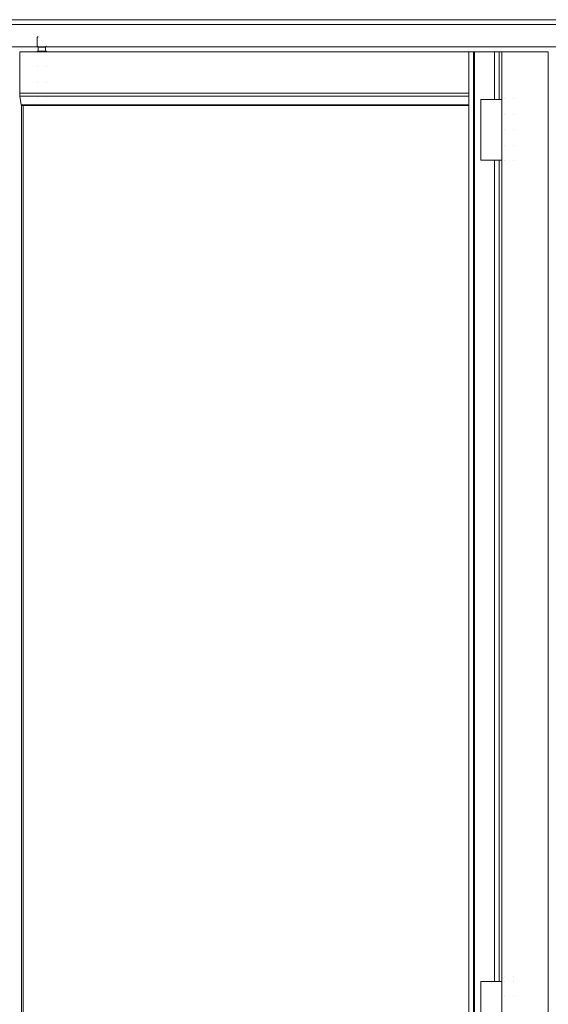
# Model space of a CAD drawing. Header units: inches. Extents: x 424 to 2043, y -237 to 445.
# Tile 927 of 965: x 993.853 to 994.705, y 223.363 to 224.95. Entities that reach past the tile are written whole.
import ezdxf

# ---------------------------------------------------------------- set-up
doc = ezdxf.new("R2010")
doc.units = ezdxf.units.IN
doc.header["$MEASUREMENT"] = 0
doc.layers.add('A-DOOR', color=31, linetype='Continuous', lineweight=9)

# ---------------------------------------------------------------- blocks, each defined once
blk = doc.blocks.new('5-panel_Bi-fold_external_door_10806 - Type 1-V65-Section 2')
at = {"layer": 'A-DOOR'}
for p, q in [((41.5325, 8.4), (38.7507, 8.4)), ((41.5325, 8.392), (38.7507, 8.392)), ((39.814, 8.373), (39.812, 8.371)), ((39.812, 8.371), (39.812, 8.3572)), ((38.7319, 8.356), (41.5137, 8.356)), ((39.812, 8.3572), (39.8137, 8.3555)), ((39.8137, 8.3555), (39.8137, 8.349)), ((39.8251, 8.3555), (39.8148, 8.3555)), ((39.8257, 8.3555), (39.8274, 8.3571)), ((39.8257, 8.349), (39.8257, 8.3555)), ((39.7841, 8.2816), (39.7841, 8.348)), ((40.5077, 8.348), (39.7841, 8.348)), ((39.8148, 8.349), (39.8143, 8.349)), ((39.8247, 8.349), (39.8148, 8.349)), ((40.5077, 8.348), (40.5156, 8.348)), ((40.5077, 8.348), (40.5077, 5.6)), ((40.5156, 8.348), (40.5169, 8.348)), ((40.5156, 8.348), (40.5156, 5.6)), ((40.5169, 8.348), (40.549, 8.348)), ((40.5169, 8.348), (40.5169, 5.6)), ((40.549, 8.348), (40.5569, 8.348)), ((40.549, 8.2715), (40.549, 8.348)), ((40.5569, 8.348), (40.5611, 8.348)), ((40.5569, 8.348), (40.5569, 8.2715)), ((40.5611, 8.348), (40.6359, 8.348)), ((40.5611, 8.348), (40.5611, 5.6)), ((40.6359, 8.348), (40.6359, 5.6003)), ((39.8127, 8.324), (39.8127, 8.324)), ((39.8267, 8.324), (39.8267, 8.324)), ((39.8127, 8.299), (39.8127, 8.299)), ((39.8267, 8.299), (39.8267, 8.299)), ((39.7841, 8.2766), (39.7841, 8.2816)), ((40.5077, 8.2816), (39.7841, 8.2816)), ((39.7866, 8.2627), (39.7841, 8.2766)), ((40.5077, 8.2766), (39.7841, 8.2766)), ((39.8127, 8.274), (39.8127, 8.274)), ((39.8267, 8.274), (39.8267, 8.274)), ((40.5271, 8.2715), (40.5271, 8.1735)), ((40.5272, 8.2715), (40.5284, 8.2715)), ((40.5284, 8.2715), (40.5438, 8.2715)), ((40.5438, 8.2715), (40.5454, 8.2715)), ((40.5454, 8.2715), (40.5471, 8.2715)), ((40.5471, 8.2715), (40.549, 8.2715)), ((40.549, 8.2715), (40.5569, 8.2715)), ((40.5569, 8.2715), (40.5611, 8.2715)), ((40.5655, 8.2725), (40.5655, 8.2725)), ((40.5795, 8.2725), (40.5795, 8.2725)), ((39.7875, 8.2614), (39.7866, 8.2627)), ((40.5077, 8.2627), (39.7866, 8.2627)), ((39.7869, 5.7018), (39.7869, 8.2627)), ((40.5077, 8.2614), (39.7875, 8.2614)), ((39.7897, 5.7031), (39.7897, 8.2614)), ((40.5655, 8.2475), (40.5655, 8.2475)), ((40.5655, 8.2475), (40.5655, 8.2475)), ((40.5795, 8.2475), (40.5795, 8.2475)), ((40.5795, 8.2475), (40.5795, 8.2475)), ((40.5795, 8.2475), (40.5795, 8.2475)), ((40.5655, 8.2225), (40.5655, 8.2225)), ((40.5655, 8.2225), (40.5655, 8.2225)), ((40.5795, 8.2225), (40.5795, 8.2225)), ((40.5795, 8.2225), (40.5795, 8.2225)), ((40.5795, 8.2225), (40.5795, 8.2225)), ((40.5655, 8.1975), (40.5655, 8.1975)), ((40.5655, 8.1975), (40.5655, 8.1975)), ((40.5795, 8.1975), (40.5795, 8.1975)), ((40.5795, 8.1975), (40.5795, 8.1975)), ((40.5795, 8.1975), (40.5795, 8.1975)), ((40.5284, 8.1735), (40.5272, 8.1735)), ((40.5438, 8.1735), (40.5284, 8.1735)), ((40.5454, 8.1735), (40.5438, 8.1735)), ((40.5471, 8.1735), (40.5454, 8.1735)), ((40.549, 8.1735), (40.5471, 8.1735)), ((40.5569, 8.1735), (40.549, 8.1735)), ((40.549, 6.849), (40.549, 8.1735)), ((40.5611, 8.1735), (40.5569, 8.1735)), ((40.5569, 8.1735), (40.5569, 6.849)), ((40.5655, 8.1725), (40.5655, 8.1725)), ((40.5795, 8.1725), (40.5795, 8.1725)), ((40.5795, 8.1725), (40.5795, 8.1725)), ((40.5655, 6.858), (40.5655, 6.858)), ((40.5795, 6.858), (40.5795, 6.858)), ((40.5271, 6.849), (40.5271, 6.751)), ((40.5272, 6.849), (40.5284, 6.849)), ((40.5284, 6.849), (40.5438, 6.849)), ((40.5438, 6.849), (40.5454, 6.849)), ((40.5454, 6.849), (40.5471, 6.849)), ((40.5471, 6.849), (40.549, 6.849)), ((40.549, 6.849), (40.5569, 6.849)), ((40.5569, 6.849), (40.5611, 6.849)), ((40.5655, 6.85), (40.5655, 6.85)), ((40.5655, 6.85), (40.5655, 6.85)), ((40.5795, 6.85), (40.5795, 6.85)), ((40.5795, 6.85), (40.5795, 6.85)), ((40.5795, 6.85), (40.5795, 6.85)), ((40.5655, 6.825), (40.5655, 6.825)), ((40.5655, 6.825), (40.5655, 6.825)), ((40.5795, 6.825), (40.5795, 6.825)), ((40.5795, 6.825), (40.5795, 6.825)), ((40.5795, 6.825), (40.5795, 6.825))]:
    blk.add_line(p, q, dxfattribs=at)
at = {"layer": 'A-DOOR', "flags": 128}
for points in [[(39.8117, 8.348), (39.8117, 8.348), (39.8117, 8.3481), (39.8117, 8.3481), (39.8117, 8.3482), (39.8117, 8.3482), (39.8117, 8.3482), (39.8118, 8.3483), (39.8118, 8.3483), (39.8118, 8.3484), (39.8118, 8.3484), (39.8118, 8.3484), (39.8118, 8.3485), (39.8118, 8.3485), (39.8119, 8.3485), (39.8119, 8.3486), (39.8119, 8.3486), (39.8119, 8.3486), (39.812, 8.3487), (39.812, 8.3487), (39.812, 8.3487), (39.812, 8.3487), (39.8121, 8.3488), (39.8121, 8.3488), (39.8121, 8.3488), (39.8122, 8.3488), (39.8122, 8.3489), (39.8122, 8.3489), (39.8123, 8.3489), (39.8123, 8.3489), (39.8124, 8.3489), (39.8124, 8.3489), (39.8124, 8.349), (39.8125, 8.349), (39.8125, 8.349), (39.8125, 8.349), (39.8126, 8.349), (39.8126, 8.349), (39.8127, 8.349), (39.8127, 8.349), (39.8127, 8.349)], [(39.8139, 8.349), (39.8138, 8.349), (39.8136, 8.349), (39.8135, 8.349), (39.8134, 8.349), (39.8133, 8.349), (39.8132, 8.349), (39.8131, 8.349), (39.813, 8.349), (39.8129, 8.349), (39.8129, 8.349), (39.8128, 8.349), (39.8128, 8.349), (39.8127, 8.349), (39.8127, 8.349), (39.8127, 8.349)], [(39.8127, 8.349), (39.8127, 8.349), (39.8127, 8.349), (39.8128, 8.349), (39.8128, 8.349), (39.8129, 8.349), (39.8129, 8.349), (39.813, 8.349), (39.8131, 8.349), (39.8132, 8.349), (39.8133, 8.349), (39.8134, 8.349), (39.8135, 8.349), (39.8136, 8.349), (39.8138, 8.349), (39.8139, 8.349), (39.8141, 8.349), (39.8143, 8.349), (39.8145, 8.349), (39.8146, 8.349)], [(39.8267, 8.349), (39.8267, 8.349), (39.8267, 8.349), (39.8267, 8.349), (39.8266, 8.349), (39.8266, 8.349), (39.8265, 8.349), (39.8264, 8.349), (39.8264, 8.349), (39.8263, 8.349), (39.8262, 8.349), (39.8261, 8.349), (39.8259, 8.349), (39.8258, 8.349), (39.8256, 8.349), (39.8255, 8.349), (39.8253, 8.349), (39.8252, 8.349), (39.825, 8.349), (39.8248, 8.349), (39.8246, 8.349), (39.8244, 8.349), (39.8242, 8.349), (39.824, 8.349), (39.8237, 8.349), (39.8235, 8.349), (39.8233, 8.349), (39.823, 8.349), (39.8228, 8.349), (39.8225, 8.349), (39.8223, 8.349), (39.822, 8.349), (39.8217, 8.349), (39.8215, 8.349), (39.8212, 8.349), (39.8209, 8.349), (39.8206, 8.349), (39.8204, 8.349), (39.8201, 8.349), (39.8198, 8.349), (39.8195, 8.349), (39.8192, 8.349), (39.819, 8.349), (39.8187, 8.349), (39.8184, 8.349), (39.8181, 8.349), (39.8179, 8.349), (39.8176, 8.349), (39.8173, 8.349), (39.8171, 8.349), (39.8168, 8.349), (39.8166, 8.349), (39.8163, 8.349), (39.8161, 8.349), (39.8158, 8.349), (39.8156, 8.349), (39.8154, 8.349), (39.8152, 8.349), (39.8149, 8.349), (39.8147, 8.349), (39.8146, 8.349), (39.8144, 8.349), (39.8142, 8.349), (39.814, 8.349), (39.8139, 8.349)], [(39.8249, 8.349), (39.8251, 8.349), (39.8252, 8.349), (39.8254, 8.349), (39.8255, 8.349)], [(39.8255, 8.349), (39.8256, 8.349), (39.8258, 8.349), (39.8259, 8.349), (39.826, 8.349), (39.8262, 8.349), (39.8263, 8.349), (39.8264, 8.349), (39.8264, 8.349), (39.8265, 8.349), (39.8266, 8.349), (39.8266, 8.349), (39.8267, 8.349), (39.8267, 8.349), (39.8267, 8.349), (39.8267, 8.349)], [(39.8267, 8.349), (39.8268, 8.349), (39.8268, 8.349), (39.8268, 8.349), (39.8269, 8.349), (39.8269, 8.349), (39.827, 8.349), (39.827, 8.349), (39.827, 8.3489), (39.8271, 8.3489), (39.8271, 8.3489), (39.8271, 8.3489), (39.8272, 8.3489), (39.8272, 8.3489), (39.8272, 8.3488), (39.8273, 8.3488), (39.8273, 8.3488), (39.8273, 8.3488), (39.8274, 8.3488), (39.8274, 8.3487), (39.8274, 8.3487), (39.8275, 8.3487), (39.8275, 8.3486), (39.8275, 8.3486), (39.8275, 8.3486), (39.8276, 8.3485), (39.8276, 8.3485), (39.8276, 8.3485), (39.8276, 8.3484), (39.8276, 8.3484), (39.8276, 8.3484), (39.8277, 8.3483), (39.8277, 8.3483), (39.8277, 8.3482), (39.8277, 8.3482), (39.8277, 8.3482), (39.8277, 8.3481), (39.8277, 8.3481), (39.8277, 8.3481)], [(40.5654, 8.2725), (40.5655, 8.2725), (40.5655, 8.2725)], [(40.5655, 8.2725), (40.5655, 8.2725), (40.5655, 8.2725)], [(40.5795, 8.2725), (40.5795, 8.2725), (40.5795, 8.2725)], [(40.5654, 8.2475), (40.5655, 8.2475), (40.5655, 8.2475)], [(40.5655, 8.2475), (40.5655, 8.2475), (40.5655, 8.2475)], [(40.5655, 8.2475), (40.5655, 8.2475), (40.5655, 8.2475)], [(40.5795, 8.2475), (40.5795, 8.2475), (40.5795, 8.2475)], [(40.5795, 8.2475), (40.5795, 8.2475), (40.5795, 8.2475)], [(40.5654, 8.2225), (40.5655, 8.2225), (40.5655, 8.2225)], [(40.5655, 8.2225), (40.5655, 8.2225), (40.5655, 8.2225)], [(40.5655, 8.2225), (40.5655, 8.2225), (40.5655, 8.2225)], [(40.5795, 8.2225), (40.5795, 8.2225), (40.5795, 8.2225)], [(40.5795, 8.2225), (40.5795, 8.2225), (40.5795, 8.2225)], [(40.5654, 8.1975), (40.5655, 8.1975), (40.5655, 8.1975)], [(40.5655, 8.1975), (40.5655, 8.1975), (40.5655, 8.1975)], [(40.5655, 8.1975), (40.5655, 8.1975), (40.5655, 8.1975)], [(40.5795, 8.1975), (40.5795, 8.1975), (40.5795, 8.1975)], [(40.5795, 8.1975), (40.5795, 8.1975), (40.5795, 8.1975)], [(40.5655, 8.1725), (40.5655, 8.1725), (40.5655, 8.1725)], [(40.5795, 8.1725), (40.5795, 8.1725), (40.5795, 8.1725)], [(40.5654, 6.858), (40.5655, 6.858), (40.5655, 6.858)], [(40.5655, 6.858), (40.5655, 6.858), (40.5655, 6.858)], [(40.5795, 6.858), (40.5795, 6.858), (40.5795, 6.858)], [(40.5654, 6.85), (40.5655, 6.85), (40.5655, 6.85)], [(40.5655, 6.85), (40.5655, 6.85), (40.5655, 6.85)], [(40.5655, 6.85), (40.5655, 6.85), (40.5655, 6.85)], [(40.5795, 6.85), (40.5795, 6.85), (40.5795, 6.85)], [(40.5795, 6.85), (40.5795, 6.85), (40.5795, 6.85)], [(40.5654, 6.825), (40.5655, 6.825), (40.5655, 6.825)], [(40.5655, 6.825), (40.5655, 6.825), (40.5655, 6.825)], [(40.5655, 6.825), (40.5655, 6.825), (40.5655, 6.825)], [(40.5795, 6.825), (40.5795, 6.825), (40.5795, 6.825)], [(40.5795, 6.825), (40.5795, 6.825), (40.5795, 6.825)]]:
    blk.add_lwpolyline(points, dxfattribs=at)

msp = doc.modelspace()

# ---------------------------------------------------------------- block references
at = {"layer": 'A-DOOR'}
msp.add_blockref('5-panel_Bi-fold_external_door_10806 - Type 1-V65-Section 2', (954.069, 216.5501), dxfattribs=at)

doc.saveas('drawing.dxf')
